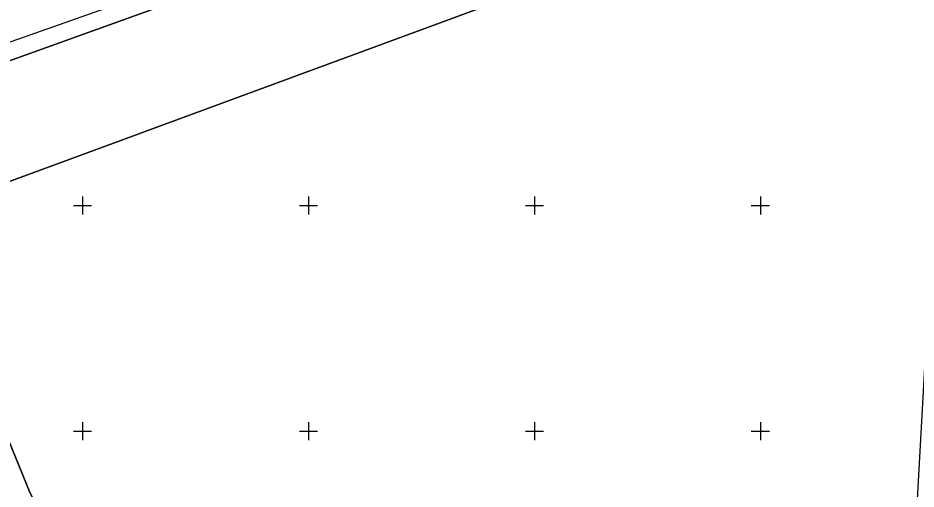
# Model space of a CAD drawing. Extents: x 528816 to 533196, y 6574767 to 6575847.
# Drawn here: x 532035.7 to 532234.5, y 6574937.2 to 6575041.5 of the extents above; entities that cross this region are included whole.
import ezdxf

# ---------------------------------------------------------------- set-up
doc = ezdxf.new("R2010")
doc.units = 0
for name, color, linetype in [('PIIR', 7, 'Continuous'), ('TEE', 7, 'Continuous'), ('VORK', 7, 'Continuous')]:
    doc.layers.add(name, color=color, linetype=linetype)

msp = doc.modelspace()

# ---------------------------------------------------------------- linework, layer by layer
at = {"layer": 'PIIR'}
msp.add_lwpolyline([(532244.31, 6575107.8), (532011.98, 6575024.21), (531991.69, 6575016.03), (531978.7, 6575015.5), (531892.97, 6574983.14), (531926.38, 6574969.14), (531822.45, 6574934.07), (531734.17, 6574904.2), (531553.93, 6574874.91), (531433.13, 6574879.76), (531411.86, 6574910.02), (531272.47, 6574939.89), (531020.33, 6575014.24), (530966.07, 6575030.24)], dxfattribs=at)
for points in [[(532015.31, 6574998.5), (532011.98, 6575024.21), (532244.31, 6575107.8), (532242.92, 6575082.4)], [(532016.41, 6574990.09), (532015.31, 6574998.5), (532242.92, 6575082.4), (532230.93, 6574867.21), (532074.56, 6574868.89), (532067.75, 6574880.92), (532038.37, 6574936.28)], [(532011.98, 6575024.21), (532015.31, 6574998.5), (532016.41, 6574990.09), (532038.37, 6574936.28), (532067.75, 6574880.92), (532074.56, 6574868.89), (532083.69, 6574852.79), (532067.63, 6574852.95), (532028.21, 6574926.26), (532009.02, 6574967.03), (531991.69, 6575016.03)]]:
    msp.add_lwpolyline(points, close=True, dxfattribs=at)
at = {"layer": 'TEE'}
msp.add_lwpolyline([(531802.79, 6574954.09), (531988.01, 6575019.64), (531987.89, 6575019.97), (532066.67, 6575047.85)], dxfattribs=at)
at = {"layer": 'VORK'}
for p, q in [((532050, 6575002), (532050, 6574998)), ((532100, 6575002), (532100, 6574998)), ((532150, 6575002), (532150, 6574998)), ((532200, 6575002), (532200, 6574998)), ((532048, 6575000), (532052, 6575000)), ((532098, 6575000), (532102, 6575000)), ((532148, 6575000), (532152, 6575000)), ((532198, 6575000), (532202, 6575000)), ((532050, 6574952), (532050, 6574948)), ((532100, 6574952), (532100, 6574948)), ((532150, 6574952), (532150, 6574948)), ((532200, 6574952), (532200, 6574948)), ((532048, 6574950), (532052, 6574950)), ((532098, 6574950), (532102, 6574950)), ((532148, 6574950), (532152, 6574950)), ((532198, 6574950), (532202, 6574950))]:
    msp.add_line(p, q, dxfattribs=at)

doc.saveas('drawing.dxf')
